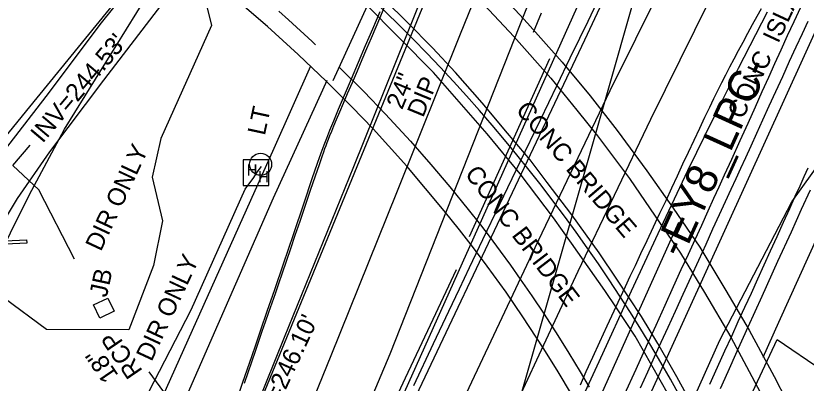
# Model space of a CAD drawing. Extents: x 2100323 to 2109811, y 740376 to 749755.
# Drawn here: x 2106386.5 to 2106563, y 744717.7 to 744799.8 of the extents above; entities that cross this region are included whole.
import ezdxf

# ---------------------------------------------------------------- set-up
doc = ezdxf.new("R2010")
doc.units = 0
for name, color, linetype in [('Exist Guardrail', 7, 'Continuous'), ('Exist Horizontal Alignment', 7, 'Continuous'), ('Exist Horizontal Alignment Direction Label', 7, 'Continuous'), ('Exist Hydro Jurisdictional Stream or Body of Water', 7, 'Continuous'), ('Exist Roads Curbs', 7, 'Continuous'), ('Exist Roads Curbs Text', 7, 'Continuous'), ('Exist Roads EOP', 7, 'Continuous'), ('Exist Roads EOP Other', 7, 'Continuous'), ('Exist Roads EOT', 7, 'Continuous'), ('Exist Structure Major Bridge Seam', 7, 'Continuous'), ('Exist Structure Major Bridge WW', 7, 'Continuous'), ('Exist Structure Major Deck Tunnel Box Culvert', 7, 'Continuous'), ('Exist Structure Major Deck Tunnel Box Culvert Text', 7, 'Continuous'), ('Exist Structure Minor Head and End Wall', 7, 'Continuous'), ('Exist Structure Minor Junction Box', 7, 'Continuous'), ('Exist Structure Minor Junction Box Text', 7, 'Continuous'), ('Exist Structure Minor Paved Ditch or Gutter', 7, 'Continuous'), ('Exist Structure Minor Pipes RCP 18 Inch', 7, 'Continuous'), ('Exist Structure Minor Pipes RCP 18 Inch Invert', 7, 'Continuous'), ('Exist Structure Minor Pipes RCP 18 Inch Leader', 7, 'Continuous'), ('Exist Structure Minor Pipes RCP 18 Inch Text', 7, 'Continuous'), ('Exist Utilities Other Pole CELL', 7, 'Continuous'), ('Exist Utilities Other Pole Text', 7, 'Continuous'), ('Exist Utilities Power Hand Hole CELL', 7, 'Continuous'), ('Exist Utilities Power UG Cable SUE LOS B', 7, 'Continuous'), ('Exist Utilities Sanitary Sewer UG Line', 7, 'Continuous'), ('Exist Utilities Sanitary Sewer UG Line Text', 7, 'Continuous'), ('Exist Utilities Telephone UG Conduit SUE LOS B', 7, 'Continuous'), ('Exist Utilities Water UG Line SUE LOS B', 7, 'Continuous'), ('Exist Vegetation Woods Line', 7, 'Continuous')]:
    doc.layers.add(name, color=color, linetype=linetype)

msp = doc.modelspace()

# ---------------------------------------------------------------- linework, layer by layer
at = {"layer": 'Exist Guardrail'}
for points in [[(2106493.44, 744806.08), (2106500.78, 744798.12), (2106508.51, 744789.36), (2106514.76, 744781.86), (2106520.79, 744774.09), (2106527.43, 744765.12), (2106533.28, 744756.79), (2106539.22, 744748.06), (2106545.07, 744738.38), (2106550.24, 744729.51), (2106555.81, 744719.13), (2106558.6, 744713.82), (2106560.65, 744709.52), (2106562.04, 744706.43)], [(2106510.78, 744714.8), (2106507.38, 744720.54), (2106504.25, 744725.56), (2106499.68, 744732.49), (2106495.98, 744737.99), (2106491.75, 744743.81), (2106488.67, 744747.93), (2106485.54, 744751.94), (2106482.14, 744756.21), (2106478.01, 744761.16), (2106473.81, 744766.14), (2106469.73, 744770.68), (2106466.26, 744774.49), (2106461.51, 744779.43), (2106455.88, 744785.07), (2106449.53, 744791.14), (2106442.71, 744797.35), (2106437.03, 744802.24)]]:
    msp.add_lwpolyline(points, dxfattribs=at)
at = {"layer": 'Exist Horizontal Alignment'}
for p, q in [((2106406.37, 744566.38), (2106680.28, 745177.43)), ((2106482.85, 744615.47), (2106620.86, 744919.2))]:
    msp.add_line(p, q, dxfattribs=at)
msp.add_arc((2106216.87, 744539.52), 363, 15.7224, 59.8264, dxfattribs=at)
at = {"layer": 'Exist Hydro Jurisdictional Stream or Body of Water'}
msp.add_lwpolyline([(2106371.12, 744756.66), (2106389.62, 744779.45), (2106411.38, 744806.14), (2106428.64, 744828.43), (2106444.21, 744850.01), (2106455.89, 744880.31), (2106471.16, 744903.5), (2106478.84, 744954.41), (2106481.17, 744968.37), (2106482.76, 744993.98), (2106487.68, 745020.45), (2106496.47, 745050.64), (2106508.49, 745075.9), (2106519.68, 745107.28)], dxfattribs=at)
at = {"layer": 'Exist Roads Curbs'}
for points in [[(2106435.79, 744713.68), (2106437.21, 744717.86), (2106438.66, 744722.16), (2106439.98, 744726.02), (2106441.21, 744729.59), (2106442.63, 744733.74), (2106444.31, 744738.62), (2106446.25, 744744.31), (2106448.47, 744750.86), (2106450.86, 744757.93), (2106452.7, 744763.37), (2106453.88, 744766.84), (2106454.67, 744769.1), (2106455.35, 744770.94), (2106455.93, 744772.45), (2106456.63, 744774.2), (2106457.48, 744776.3), (2106458.53, 744778.87), (2106459.86, 744782.01), (2106461.42, 744785.67), (2106463.01, 744789.39), (2106464.61, 744793.1), (2106466.22, 744796.86), (2106467.88, 744800.73)], [(2106554.25, 744800.58), (2106547.8, 744787.96), (2106542.47, 744777.39), (2106536.46, 744765.1), (2106529.86, 744751.04), (2106523.92, 744738.21), (2106516.71, 744722.41), (2106510.4, 744708.85), (2106503.5, 744693.49), (2106499.46, 744684.52), (2106494.55, 744673.68), (2106490.81, 744665.49), (2106487.09, 744657.33), (2106482.58, 744647.33), (2106477.95, 744637.01), (2106473.78, 744628.1), (2106468.12, 744615.53), (2106463.29, 744604.83), (2106457.49, 744592.21), (2106452.14, 744580.36)], [(2106522.42, 744715.12), (2106525, 744720.81), (2106527.33, 744725.93), (2106529.46, 744730.62), (2106531.47, 744735.08), (2106533.35, 744739.26), (2106535.09, 744743.08), (2106536.69, 744746.52), (2106538.19, 744749.76), (2106539.66, 744752.98), (2106541.09, 744756.15), (2106542.38, 744759.01), (2106543.52, 744761.53), (2106544.77, 744764.25), (2106546.35, 744767.74), (2106548.21, 744771.86), (2106549.99, 744775.79), (2106551.63, 744779.42), (2106553.15, 744782.81), (2106554.61, 744786.01), (2106556, 744789.08), (2106557.41, 744792.17), (2106558.83, 744795.32), (2106560.28, 744798.5), (2106561.75, 744801.68)], [(2106543.85, 744716.48), (2106545.59, 744720.29), (2106547.6, 744724.79), (2106550.06, 744730.29), (2106553.14, 744737.12), (2106556.67, 744744.9), (2106559.67, 744751.5), (2106561.96, 744756.56), (2106563.92, 744760.87)]]:
    msp.add_lwpolyline(points, dxfattribs=at)
at = {"layer": 'Exist Roads EOP'}
for points in [[(2106437.59, 744717.64), (2106438.39, 744720.03), (2106439.2, 744722.45), (2106439.99, 744724.79), (2106440.77, 744727.05), (2106441.52, 744729.25), (2106442.26, 744731.39), (2106443, 744733.52), (2106443.74, 744735.64), (2106444.47, 744737.73), (2106445.23, 744739.92), (2106446.06, 744742.32), (2106446.94, 744744.92), (2106447.89, 744747.73), (2106448.9, 744750.72), (2106449.98, 744753.9), (2106451.12, 744757.25), (2106452.33, 744760.78), (2106453.44, 744764.03), (2106454.31, 744766.55), (2106454.92, 744768.34), (2106455.28, 744769.39), (2106455.53, 744770.08), (2106455.78, 744770.78), (2106456.04, 744771.47), (2106456.31, 744772.17), (2106456.63, 744772.98), (2106457.04, 744773.99), (2106457.54, 744775.2), (2106458.13, 744776.62), (2106458.83, 744778.28), (2106459.65, 744780.21), (2106460.59, 744782.4), (2106461.65, 744784.87), (2106462.76, 744787.44), (2106463.85, 744789.97), (2106464.91, 744792.44), (2106465.94, 744794.87), (2106466.97, 744797.29), (2106468.02, 744799.75), (2106469.08, 744802.25)], [(2106475.39, 744717.18), (2106479.79, 744726.56), (2106483.18, 744733.75), (2106485.55, 744738.77), (2106487.79, 744743.48), (2106490.8, 744749.78), (2106494.57, 744757.65), (2106499.12, 744767.1), (2106503.65, 744776.5), (2106507.38, 744784.25), (2106510.31, 744790.33), (2106512.45, 744794.76), (2106514.28, 744798.56), (2106516.29, 744802.78)], [(2106503.77, 744800.32), (2106501.99, 744796)], [(2106512.55, 744717.31), (2106513.88, 744720.26), (2106515.34, 744723.46), (2106516.91, 744726.9), (2106518.57, 744730.5), (2106520.09, 744733.81), (2106521.45, 744736.74), (2106522.64, 744739.3), (2106523.7, 744741.56), (2106524.84, 744743.98), (2106526.09, 744746.64), (2106527.45, 744749.53), (2106528.9, 744752.61), (2106530.32, 744755.63), (2106531.68, 744758.52), (2106532.98, 744761.3), (2106534.23, 744763.98), (2106535.47, 744766.65), (2106536.72, 744769.32), (2106537.98, 744772), (2106539.22, 744774.64), (2106540.38, 744777.09), (2106541.43, 744779.31), (2106542.39, 744781.29), (2106543.26, 744783.07), (2106544.14, 744784.83), (2106545.04, 744786.59), (2106545.96, 744788.37), (2106546.9, 744790.16), (2106547.88, 744792), (2106548.89, 744793.89), (2106549.94, 744795.84), (2106551.02, 744797.83), (2106552.04, 744799.69), (2106553, 744801.41)], [(2106563.33, 744798.49), (2106562.06, 744795.73), (2106560.68, 744792.75), (2106559.21, 744789.53), (2106557.66, 744786.14), (2106556.14, 744782.8), (2106554.67, 744779.57), (2106553.26, 744776.45), (2106551.89, 744773.45), (2106550.61, 744770.64), (2106549.42, 744768.03), (2106548.31, 744765.62), (2106547.27, 744763.36), (2106546.14, 744760.91), (2106544.9, 744758.2), (2106543.55, 744755.25), (2106542.09, 744752.05), (2106540.54, 744748.67), (2106538.9, 744745.1), (2106537.19, 744741.35), (2106535.41, 744737.46), (2106533.69, 744733.7), (2106532.07, 744730.14), (2106530.52, 744726.75), (2106529.05, 744723.5), (2106527.52, 744720.12), (2106525.92, 744716.56)], [(2106563.36, 744765.69), (2106562.47, 744763.75), (2106561.54, 744761.72), (2106560.46, 744759.36), (2106559.23, 744756.65), (2106557.86, 744753.6), (2106556.41, 744750.39), (2106554.97, 744747.2), (2106553.53, 744744.03), (2106552.1, 744740.87), (2106550.66, 744737.71), (2106549.21, 744734.54), (2106547.75, 744731.34), (2106546.29, 744728.13), (2106544.76, 744724.78), (2106543.12, 744721.18), (2106541.37, 744717.34)], [(2106414.62, 744587.17), (2106416.75, 744592.1), (2106418.95, 744597.16), (2106421.21, 744602.34), (2106423.63, 744607.87), (2106426.29, 744613.96), (2106429.19, 744620.59), (2106432.33, 744627.78), (2106435.42, 744634.85), (2106438.18, 744641.12), (2106440.59, 744646.59), (2106442.67, 744651.26), (2106444.6, 744655.58), (2106446.57, 744660.01), (2106448.56, 744664.54), (2106450.59, 744669.17), (2106452.94, 744674.47), (2106455.91, 744681.02), (2106459.5, 744688.82), (2106463.7, 744697.86), (2106468.42, 744707.96), (2106473.54, 744718.89), (2106479.07, 744730.67), (2106484.9, 744743.07)]]:
    msp.add_lwpolyline(points, dxfattribs=at)
at = {"layer": 'Exist Roads EOP Other'}
for points in [[(2106553.37, 744723.5), (2106556.86, 744731.26), (2106579.22, 744780.61), (2106602.26, 744830.65), (2106623.12, 744876.4), (2106643.15, 744917.68)], [(2106386.95, 744649.53), (2106390.88, 744650.4), (2106403.11, 744678.46), (2106424.96, 744727.34), (2106444.19, 744770.17), (2106452.36, 744788.61)], [(2106455.92, 744785.29), (2106454.95, 744783.12), (2106443.94, 744759.04), (2106423.16, 744711.59), (2106394.35, 744646.56), (2106387.25, 744644.33)]]:
    msp.add_lwpolyline(points, dxfattribs=at)
at = {"layer": 'Exist Roads EOT'}
for points in [[(2106691.29, 745093.68), (2106671.27, 745059.68), (2106651.36, 745026.34), (2106630.44, 744990.26), (2106611.52, 744957.52), (2106592.41, 744923.6), (2106573.37, 744889.26), (2106553.86, 744852.14), (2106536.29, 744817.58), (2106519.14, 744783), (2106502.38, 744747.93), (2106485.79, 744712.66), (2106468.54, 744675.29), (2106451.68, 744637.83), (2106436.17, 744602.23), (2106419.66, 744564.15), (2106404.25, 744527.14), (2106389.68, 744490.59), (2106376.41, 744454.31)], [(2106605.88, 745091.2), (2106590.57, 745054.28), (2106576.17, 745018.7), (2106560.83, 744981.14), (2106546.18, 744945), (2106530.91, 744907.39), (2106516.39, 744871.49), (2106501.77, 744835.27), (2106485.7, 744795.62), (2106471.48, 744760.2), (2106456.87, 744723.81), (2106441.97, 744687.16), (2106426.72, 744649.51), (2106412.46, 744614.62), (2106396.47, 744576.74), (2106381.68, 744541.41), (2106367.88, 744507.74), (2106353.18, 744468.58)], [(2106701.77, 745089.27), (2106681.34, 745055.08), (2106661.18, 745021.21), (2106641.48, 744987.41), (2106621.37, 744952.47), (2106601.97, 744918.33), (2106583.75, 744885.36), (2106564.96, 744849.91), (2106544.58, 744809.79), (2106528.25, 744776.6), (2106512, 744742.61), (2106495.6, 744707.45), (2106478.17, 744669.56), (2106462.54, 744635.1), (2106446.34, 744598.61), (2106430.92, 744562.97), (2106415.65, 744526.09), (2106401, 744488.96), (2106386.92, 744450.43)], [(2106570.81, 745036.09), (2106563.03, 745017.04), (2106549.84, 744984.5), (2106535.43, 744948.76), (2106520.51, 744911.86), (2106506.06, 744875.96), (2106490.77, 744837.82), (2106473.6, 744795.06), (2106461.87, 744766.02), (2106446.43, 744727.84), (2106431.46, 744690.7), (2106416.75, 744654.55), (2106401.68, 744618.34), (2106385.44, 744579.85), (2106373.4, 744551.06), (2106360.33, 744518.7), (2106342.53, 744471.76)], [(2106515.18, 744838.72), (2106470.01, 744724.17), (2106448.71, 744673.64), (2106442.95, 744659.72), (2106437.28, 744645.63), (2106431.98, 744632.6), (2106424.9, 744615.49), (2106416.46, 744595.36), (2106403.77, 744564.87), (2106392.52, 744537.8), (2106385.7, 744521.46), (2106378.37, 744503.27), (2106369.92, 744481.41), (2106363.87, 744465.02)], [(2106370.91, 744470.39), (2106378.73, 744491.5), (2106386.29, 744510.98), (2106394.93, 744532.16), (2106404.59, 744555.49), (2106414.43, 744578.5), (2106423.53, 744599.36), (2106432.24, 744619.84), (2106448.15, 744655.57), (2106454.09, 744668.79), (2106459.72, 744680.69), (2106513.53, 744794.36), (2106517.49, 744802.81)]]:
    msp.add_lwpolyline(points, dxfattribs=at)
at = {"layer": 'Exist Structure Major Bridge Seam'}
for p, q in [((2106457.37, 744785.32), (2106474.19, 744822.25)), ((2106487.77, 744750.46), (2106505.72, 744790.18)), ((2106534.46, 744753.57), (2106514.69, 744709.55))]:
    msp.add_line(p, q, dxfattribs=at)
at = {"layer": 'Exist Structure Major Bridge WW'}
msp.add_lwpolyline([(2106532.73, 744611.68), (2106530.43, 744630.38), (2106529, 744645.52), (2106527, 744664.44), (2106556.5, 744727.39), (2106566.56, 744720.56)], dxfattribs=at)
at = {"layer": 'Exist Structure Major Deck Tunnel Box Culvert'}
for points in [[(2106532.23, 744715.05), (2106524.78, 744728.15), (2106520.62, 744734.52), (2106518.03, 744738.36), (2106510.57, 744748.98), (2106506.56, 744754.6), (2106499.14, 744764.41), (2106491.78, 744773.36), (2106479.74, 744787.09), (2106464.51, 744802.49)], [(2106538, 744712.01), (2106534.11, 744719.05), (2106529.82, 744726.56), (2106526.19, 744732.56), (2106520.71, 744740.91), (2106516.77, 744746.79), (2106510.65, 744755.27), (2106505.12, 744762.52), (2106501.31, 744767.54), (2106496.29, 744773.51), (2106490.6, 744780.31), (2106484.69, 744787.07), (2106479.52, 744792.61), (2106473.95, 744798.28), (2106468.86, 744803.34)], [(2106491.08, 744802.22), (2106497.69, 744795.13), (2106505.93, 744785.8), (2106511.79, 744778.64), (2106516.35, 744772.92), (2106523.49, 744763.39), (2106529.29, 744755), (2106534.92, 744746.68), (2106540.31, 744737.95), (2106546.12, 744727.96), (2106549.68, 744721.36), (2106552.74, 744715.66)], [(2106445.24, 744800.77), (2106447.37, 744798.85), (2106452.65, 744793.98), (2106453.41, 744793.27)], [(2106458.77, 744788.22), (2106464.22, 744782.82), (2106469.03, 744777.76), (2106474.6, 744771.71), (2106479.15, 744766.52), (2106483.39, 744761.51), (2106487.48, 744756.46), (2106490.25, 744753.05), (2106492.16, 744750.49), (2106494.66, 744747.15), (2106496.92, 744744), (2106499.15, 744740.91), (2106501.73, 744737.17), (2106504.48, 744733.06), (2106507.53, 744728.31), (2106509.96, 744724.39), (2106512.54, 744720.19), (2106514.49, 744716.76)]]:
    msp.add_lwpolyline(points, dxfattribs=at)
at = {"layer": 'Exist Structure Minor Head and End Wall'}
for points in [[(2106374.11, 744748.33), (2106373.97, 744749), (2106388.99, 744749.66)], [(2106374.11, 744748.33), (2106389.06, 744748.99), (2106388.99, 744749.66)]]:
    msp.add_lwpolyline(points, dxfattribs=at)
at = {"layer": 'Exist Structure Minor Junction Box'}
msp.add_lwpolyline([(2106403.86, 744735.15), (2106407.07, 744736.68), (2106408.48, 744733.72), (2106405.26, 744732.19)], close=True, dxfattribs=at)
at = {"layer": 'Exist Structure Minor Paved Ditch or Gutter'}
msp.add_lwpolyline([(2106371.5, 744753.39), (2106372.79, 744750.66), (2106381.38, 744749.82), (2106386.88, 744758.9), (2106394.11, 744769.33), (2106406.15, 744785.34), (2106419.12, 744802.32), (2106436.67, 744826.72), (2106450.68, 744846.57), (2106458.79, 744866.99), (2106463.05, 744879.65), (2106455.6, 744882.93), (2106449.98, 744865.31), (2106441.46, 744846.14), (2106430.75, 744831.4), (2106417.57, 744813.15), (2106405.58, 744798.17), (2106393.18, 744781.69), (2106383.15, 744768.67), (2106376.23, 744759.13), (2106373.15, 744755.47), (2106371.5, 744753.39)], dxfattribs=at)
at = {"layer": 'Exist Structure Minor Pipes RCP 18 Inch'}
for p, q in [((2106399.59, 744745.35), (2106391.64, 744760.85)), ((2106429.1, 744702.84), (2106416.24, 744720.23))]:
    msp.add_line(p, q, dxfattribs=at)
at = {"layer": 'Exist Structure Minor Pipes RCP 18 Inch Leader'}
msp.add_lwpolyline([(2106391.64, 744760.85), (2106385.8, 744766.29), (2106389.67, 744770.88)], dxfattribs=at)
at = {"layer": 'Exist Utilities Other Pole CELL'}
msp.add_circle((2106441.15, 744766.57), 2.46, dxfattribs=at)
at = {"layer": 'Exist Utilities Power Hand Hole CELL'}
msp.add_line((2106440.19, 744764.53), (2106440.19, 744764.53), dxfattribs=at)
msp.add_lwpolyline([(2106437.24, 744761.81), (2106442.99, 744761.81), (2106442.99, 744767.56), (2106437.24, 744767.56), (2106437.24, 744761.81)], dxfattribs=at)
at = {"layer": 'Exist Utilities Power UG Cable SUE LOS B'}
msp.add_lwpolyline([(2106396.08, 744667.89), (2106396.76, 744668.88), (2106404.01, 744688.18), (2106413.87, 744711.25), (2106425.64, 744734.09), (2106437.69, 744761.05), (2106439.64, 744763.64), (2106440.19, 744764.53), (2106441.33, 744766.1)], dxfattribs=at)
at = {"layer": 'Exist Utilities Sanitary Sewer UG Line'}
msp.add_line((2106545.61, 744967.95), (2106383.84, 744574.42), dxfattribs=at)
at = {"layer": 'Exist Utilities Telephone UG Conduit SUE LOS B'}
msp.add_lwpolyline([(2106439.54, 744450.4), (2106448.41, 744475.29), (2106457.74, 744500.48), (2106457.74, 744500.36), (2106467.09, 744525.45), (2106475.95, 744550.86), (2106484.89, 744575.77), (2106494.18, 744601.3), (2106500.83, 744627.39), (2106507.85, 744646.64), (2106526.13, 744688.01), (2106543.68, 744727.31), (2106559.8, 744758.22), (2106573.78, 744777.71), (2106575.91, 744781.64), (2106577.63, 744784.06), (2106581.81, 744792.25), (2106589.67, 744813.67), (2106599.35, 744836.87), (2106607.48, 744853.62)], dxfattribs=at)
at = {"layer": 'Exist Utilities Water UG Line SUE LOS B'}
msp.add_lwpolyline([(2106103.68, 743287.99), (2106134.15, 743404.58), (2106134.52, 743407.18), (2106164.87, 743534.48), (2106192.4, 743646.45), (2106231.87, 743778.86), (2106242.91, 743819.92), (2106244.41, 743824.96), (2106256.85, 743875.22), (2106268.7, 743928.52), (2106292.05, 744010.94), (2106305.12, 744065.22), (2106324.28, 744140.83), (2106370.03, 744301.01), (2106414.37, 744445.19), (2106440.78, 744524.35), (2106464.3, 744594.5), (2106498.1, 744710.68), (2106545.04, 744875.25), (2106601.89, 745064.33), (2106643.94, 745210.71), (2106658.4, 745249.82), (2106687.83, 745362.19), (2106701.73, 745409.05)], dxfattribs=at)
at = {"layer": 'Exist Vegetation Woods Line'}
msp.add_lwpolyline([(2106381.05, 744742.87), (2106389.5, 744759.64), (2106397.37, 744774.43), (2106418.16, 744808.01), (2106422.98, 744810.23), (2106428.16, 744805.78), (2106430.21, 744797.6), (2106418.88, 744772.34), (2106416.93, 744763.69), (2106419.25, 744753.93), (2106417.21, 744743.96), (2106411.74, 744729.55), (2106393.33, 744729.65), (2106383.88, 744736.66), (2106381.05, 744742.87)], dxfattribs=at)

# ---------------------------------------------------------------- texts
at = {"layer": 'Exist Horizontal Alignment Direction Label'}
msp.add_text('-EY8_LPC-', height=7, rotation=65.5642, dxfattribs=at).set_placement((2106535.29, 744745.38))
at = {"layer": 'Exist Roads Curbs Text'}
msp.add_text('CONC  ISLAND', height=4, rotation=65.0576, dxfattribs=at).set_placement((2106548.85, 744776.46))
at = {"layer": 'Exist Structure Major Deck Tunnel Box Culvert Text'}
for rotation, p in [(310.4267, (2106497.95, 744778.59)), (307.4024, (2106486.6, 744764.4))]:
    msp.add_text('CONC BRIDGE', height=4, rotation=rotation, dxfattribs=at).set_placement(p)
at = {"layer": 'Exist Structure Minor Junction Box Text'}
msp.add_text('JB', height=4, rotation=77.8136, dxfattribs=at).set_placement((2106406.79, 744736.69))
at = {"layer": 'Exist Structure Minor Pipes RCP 18 Inch Invert'}
for s, rotation, p in [("INV=244.53'", 49.865, (2106392.48, 744771.12)), ('DIR ONLY', 65, (2106405.48, 744746.92)), ('DIR ONLY', 65, (2106416.8, 744722.32)), ("INV=246.10'", 65, (2106441.65, 744705.09))]:
    msp.add_text(s, height=4, rotation=rotation, dxfattribs=at).set_placement(p)
at = {"layer": 'Exist Structure Minor Pipes RCP 18 Inch Text'}
for s, p in [('RCP', (2106414.94, 744720.41)), ('18"', (2106409.54, 744719.44))]:
    msp.add_text(s, height=4, rotation=124.2963, dxfattribs=at).set_placement(p)
at = {"layer": 'Exist Utilities Other Pole Text'}
msp.add_text('LT', height=4, rotation=77.8136, dxfattribs=at).set_placement((2106442.09, 744772.86))
at = {"layer": 'Exist Utilities Power Hand Hole CELL'}
for p in [(2106438.03, 744764.06), (2106440.6, 744762.54)]:
    msp.add_text('H', height=2.5, dxfattribs=at).set_placement(p)
at = {"layer": 'Exist Utilities Sanitary Sewer UG Line Text'}
for s, p in [('24"', (2106472.75, 744778.62)), ('DIP', (2106477.43, 744776.84))]:
    msp.add_text(s, height=4, rotation=67.6536, dxfattribs=at).set_placement(p)

doc.saveas('drawing.dxf')
